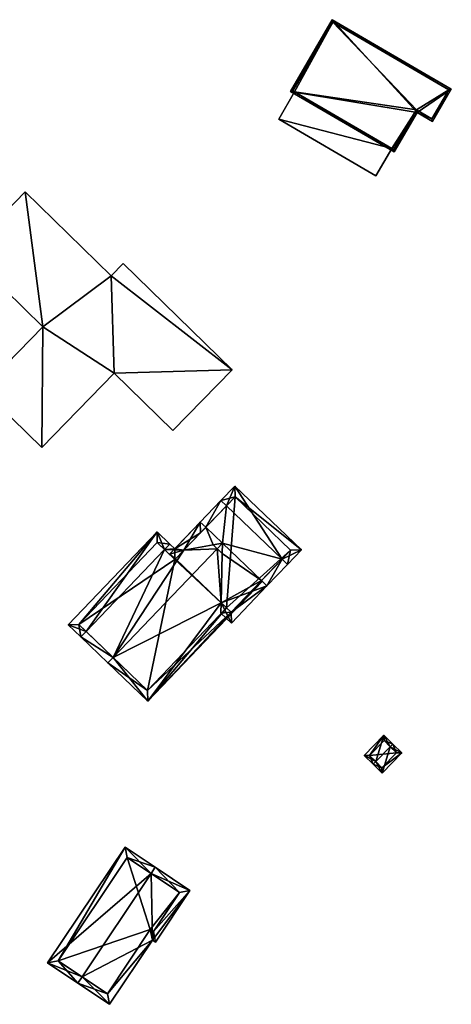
# Model space of a CAD drawing. Header units: inches. Extents: x 2685601 to 2690022, y 1235992 to 1239010.
# Tile 343 of 390: x 2689801 to 2689858, y 1237315 to 1237445. Entities that reach past the tile are written whole.
import ezdxf

# ---------------------------------------------------------------- set-up
doc = ezdxf.new("R2010")
doc.units = ezdxf.units.IN
doc.header["$MEASUREMENT"] = 0
doc.layers.add('Gebaeude Einzelhaus', color=10, linetype='Continuous')

msp = doc.modelspace()

# ---------------------------------------------------------------- meshes
at = {"layer": 'Gebaeude Einzelhaus'}
mesh = msp.add_polyface(dxfattribs=at)
corners = [(2689853.25, 1237432.39, 511.55), (2689836.588, 1237435.142, 511.551), (2689850.214, 1237427.188, 511.55), (2689855.274, 1237431.208, 511.55), (2689857.738, 1237435.429, 511.55), (2689842.088, 1237444.564, 511.551), (2689850.124, 1237427.53, 511.55), (2689855.184, 1237431.55, 511.55), (2689853.16, 1237432.732, 511.55), (2689857.396, 1237435.339, 511.55), (2689842.178, 1237444.222, 511.551), (2689836.93, 1237435.232, 511.551), (2689842.178, 1237444.222, 498.57), (2689857.396, 1237435.339, 498.57), (2689836.93, 1237435.232, 498.57), (2689837.149, 1237435.104, 506.06), (2689849.92, 1237427.649, 506.06), (2689850.124, 1237427.53, 498.57), (2689837.149, 1237435.104, 498.57), (2689849.92, 1237427.649, 498.57), (2689853.16, 1237432.732, 498.57), (2689855.184, 1237431.55, 498.57)]
mesh.append_faces([[corners[k] for k in face] for face in [(11, 6, 1), (10, 11, 5), (5, 11, 1), (9, 10, 4), (4, 10, 5), (3, 7, 9), (3, 9, 4), (8, 7, 0), (6, 8, 0), (0, 7, 3), (1, 6, 2), (2, 6, 0), (5, 1, 0), (4, 5, 0), (3, 4, 0), (0, 1, 2)]], dxfattribs={"color": 13})
mesh.append_faces([[corners[k] for k in face] for face in [(12, 18, 14), (13, 20, 12), (12, 20, 18), (18, 20, 19), (19, 20, 17), (13, 21, 20), (9, 7, 13), (13, 7, 21), (7, 8, 21), (21, 8, 20), (8, 6, 20), (20, 6, 17), (17, 16, 19), (15, 14, 18), (15, 11, 14), (17, 6, 16), (16, 6, 15), (15, 6, 11), (11, 10, 14), (14, 10, 12), (10, 9, 12), (12, 9, 13)]], dxfattribs={"color": 41})
mesh = msp.add_polyface(dxfattribs=at)
corners = [(2689849.92, 1237427.649, 506.06), (2689835.049, 1237431.505, 506.06), (2689847.82, 1237424.051, 506.06), (2689837.149, 1237435.104, 506.06), (2689835.049, 1237431.505, 498.57), (2689837.149, 1237435.104, 498.57), (2689847.82, 1237424.051, 498.57), (2689849.92, 1237427.649, 498.57)]
mesh.append_faces([[corners[k] for k in face] for face in [(3, 1, 0), (0, 1, 2)]], dxfattribs={"color": 13})
mesh.append_faces([[corners[k] for k in face] for face in [(5, 7, 4), (4, 7, 6), (6, 7, 2), (2, 7, 0), (2, 1, 6), (6, 1, 4), (4, 3, 5), (4, 1, 3)]], dxfattribs={"color": 41})
mesh = msp.add_polyface(dxfattribs=at)
corners = [(2689828.933, 1237398.583, 500.524), (2689814.624, 1237412.546, 500.459), (2689813.04, 1237410.923, 500.459), (2689804.029, 1237404.215, 500.454), (2689801.746, 1237421.944, 500.409), (2689813.413, 1237398.123, 500.489), (2689793.998, 1237414.003, 500.409), (2689803.903, 1237388.377, 500.489), (2689796.052, 1237396.039, 500.454), (2689821.133, 1237390.59, 500.524), (2689821.133, 1237390.59, 487.069), (2689813.413, 1237398.123, 487.069), (2689828.933, 1237398.583, 487.069), (2689814.624, 1237412.546, 487.069), (2689813.04, 1237410.923, 487.069), (2689801.746, 1237421.944, 487.069), (2689793.998, 1237414.003, 487.069), (2689804.029, 1237404.215, 487.069), (2689796.052, 1237396.039, 487.069), (2689803.903, 1237388.377, 487.069)]
mesh.append_faces([[corners[k] for k in face] for face in [(0, 5, 9), (5, 3, 7), (7, 3, 8), (3, 4, 6), (0, 2, 5), (5, 2, 3), (3, 2, 4), (0, 1, 2)]], dxfattribs={"color": 13})
mesh.append_faces([[corners[k] for k in face] for face in [(11, 12, 10), (11, 14, 12), (12, 14, 13), (18, 17, 19), (19, 17, 11), (11, 17, 14), (14, 17, 15), (15, 17, 16), (5, 7, 11), (11, 7, 19), (7, 8, 19), (19, 8, 18), (8, 3, 18), (18, 3, 17), (3, 6, 17), (17, 6, 16), (6, 4, 16), (16, 4, 15), (4, 14, 15), (4, 2, 14), (2, 1, 14), (14, 1, 13), (1, 12, 13), (1, 0, 12), (0, 9, 12), (12, 9, 10), (9, 5, 10), (10, 5, 11)]], dxfattribs={"color": 41})
mesh = msp.add_polyface(dxfattribs=at)
corners = [(2689822.59, 1237374.872, 497.831), (2689824.751, 1237378.57, 501.028), (2689820.687, 1237374.334, 496.52), (2689825.472, 1237377.879, 501.028), (2689821.409, 1237373.641, 496.52), (2689826.443, 1237375.562, 500.261), (2689827.66, 1237375.78, 501.028), (2689827.63, 1237374.424, 500.261), (2689832.78, 1237370.87, 501.028), (2689827.491, 1237367.974, 496.613), (2689827.462, 1237366.616, 495.845), (2689828.828, 1237365.306, 495.845), (2689833.501, 1237370.178, 501.028), (2689827.466, 1237381.401, 497.363), (2689828.188, 1237380.709, 497.363), (2689835.495, 1237373.7, 497.363), (2689836.216, 1237373.009, 497.363), (2689838.03, 1237374.899, 495.845), (2689829.28, 1237383.291, 495.845), (2689828.799, 1237366.72, 496.613), (2689821.491, 1237373.729, 496.613), (2689822.587, 1237374.872, 497.829), (2689836.616, 1237374.869, 496.425), (2689829.309, 1237381.878, 496.424), (2689836.616, 1237374.869, 486.015), (2689828.799, 1237366.72, 495.098), (2689828.799, 1237366.72, 486.015), (2689829.309, 1237381.878, 486.015), (2689821.491, 1237373.729, 486.015), (2689828.197, 1237367.297, 495.796), (2689828.197, 1237367.297, 486.015)]
mesh.append_faces([[corners[k] for k in face] for face in [(13, 3, 1), (13, 14, 3), (17, 23, 18), (18, 23, 13), (13, 23, 14), (16, 22, 17), (17, 22, 23), (16, 15, 22), (12, 15, 16), (12, 8, 15), (21, 1, 3), (21, 2, 1), (21, 20, 2), (2, 20, 4), (9, 19, 10), (10, 19, 11), (11, 19, 12), (12, 19, 8), (15, 18, 14), (14, 18, 13), (16, 17, 15), (15, 17, 18), (15, 12, 16), (15, 8, 12), (14, 6, 15), (15, 6, 8), (13, 3, 14), (14, 3, 6), (13, 1, 3), (9, 12, 8), (9, 11, 12), (9, 10, 11), (7, 9, 8), (7, 8, 6), (3, 5, 6), (6, 5, 7), (3, 0, 5), (0, 2, 4), (3, 1, 0), (0, 1, 2)]], dxfattribs={"color": 13})
mesh.append_faces([[corners[k] for k in face] for face in [(24, 30, 27), (27, 30, 28), (24, 26, 30), (25, 30, 26), (25, 29, 30), (25, 19, 29), (29, 19, 9), (14, 21, 3), (14, 20, 21), (14, 28, 20), (23, 27, 14), (14, 27, 28), (23, 24, 27), (23, 22, 24), (24, 25, 26), (24, 15, 25), (25, 15, 19), (19, 15, 8), (24, 22, 15)]], dxfattribs={"color": 41})
mesh = msp.add_polyface(dxfattribs=at)
corners = [(2689813.285, 1237360.794, 501.028), (2689812.593, 1237360.073, 501.028), (2689817.831, 1237355.048, 494.96), (2689828.799, 1237366.72, 495.098), (2689832.899, 1237370.755, 494.96), (2689828.197, 1237367.297, 495.796), (2689827.491, 1237367.974, 496.613), (2689832.78, 1237370.87, 495.098), (2689826.968, 1237375.059, 501.028), (2689827.63, 1237374.424, 500.261), (2689827.66, 1237375.78, 501.028), (2689809.048, 1237363.473, 495.845), (2689822.59, 1237374.872, 497.831), (2689822.587, 1237374.872, 497.829), (2689820.051, 1237374.943, 495.845), (2689809.74, 1237364.195, 495.845), (2689826.443, 1237375.562, 500.261), (2689821.379, 1237375.055, 496.775), (2689824.78, 1237377.156, 497.83), (2689824.751, 1237378.57, 496.775), (2689825.472, 1237377.879, 497.829), (2689820.743, 1237375.665, 495.845), (2689819.065, 1237377.275, 494.96), (2689807.369, 1237365.083, 494.96), (2689817.801, 1237356.461, 495.796), (2689821.409, 1237373.641, 497.831), (2689819.094, 1237375.861, 495.34), (2689808.783, 1237365.113, 495.34), (2689821.409, 1237373.641, 496.52), (2689821.491, 1237373.729, 486.015), (2689821.409, 1237373.641, 486.015), (2689821.491, 1237373.729, 496.613), (2689819.094, 1237375.861, 486.015), (2689808.783, 1237365.113, 486.015), (2689817.801, 1237356.461, 486.015), (2689828.197, 1237367.297, 486.015)]
mesh.append_faces([[corners[k] for k in face] for face in [(22, 27, 23), (23, 27, 11), (11, 27, 15), (21, 26, 22), (22, 26, 27), (21, 14, 26), (25, 13, 12), (18, 19, 20), (25, 17, 13), (13, 17, 18), (18, 17, 19), (25, 14, 17), (17, 14, 21), (8, 16, 10), (11, 0, 1), (11, 15, 0), (3, 24, 5), (24, 1, 0), (3, 2, 24), (24, 2, 1), (7, 4, 3), (3, 4, 2), (8, 10, 9), (15, 23, 11), (21, 22, 14), (14, 22, 15), (15, 22, 23), (14, 17, 21), (17, 18, 19), (19, 18, 20), (14, 13, 17), (17, 13, 18), (12, 8, 16), (16, 8, 10), (11, 0, 15), (15, 0, 14), (14, 0, 13), (13, 0, 12), (12, 0, 8), (11, 1, 0), (8, 9, 10), (0, 6, 8), (8, 6, 9), (3, 4, 7), (0, 2, 6), (6, 2, 5), (5, 2, 3), (3, 2, 4), (0, 1, 2)]], dxfattribs={"color": 13})
mesh.append_faces([[corners[k] for k in face] for face in [(30, 33, 32), (30, 34, 33), (30, 35, 34), (30, 29, 35), (34, 35, 24), (24, 35, 5), (15, 24, 0), (15, 34, 24), (15, 33, 34), (15, 27, 33), (27, 26, 33), (33, 26, 32), (14, 30, 26), (26, 30, 32), (14, 28, 30), (14, 25, 28), (31, 25, 12), (31, 28, 25), (31, 29, 28), (28, 29, 30), (9, 16, 8)]], dxfattribs={"color": 41})
mesh = msp.add_polyface(dxfattribs=at)
corners = [(2689849.71, 1237349.053, 493.823), (2689851.239, 1237348.255, 493.149), (2689850.059, 1237349.41, 493.823), (2689848.63, 1237345.593, 493.149), (2689847.801, 1237347.106, 493.823), (2689847.451, 1237346.749, 493.823), (2689848.885, 1237350.561, 493.317), (2689846.276, 1237347.899, 493.317), (2689850.531, 1237348.248, 493.353), (2689848.623, 1237346.3, 493.353), (2689848.893, 1237349.854, 493.471), (2689846.984, 1237347.906, 493.471), (2689848.893, 1237349.854, 487.971), (2689850.531, 1237348.248, 487.971), (2689846.984, 1237347.906, 487.971), (2689848.623, 1237346.3, 487.971)]
mesh.append_faces([[corners[k] for k in face] for face in [(4, 9, 5), (11, 4, 5), (5, 9, 3), (7, 11, 5), (10, 11, 6), (6, 11, 7), (0, 10, 2), (8, 0, 2), (2, 10, 6), (1, 9, 8), (3, 9, 1), (1, 8, 2), (4, 7, 5), (2, 6, 0), (0, 6, 4), (4, 6, 7), (3, 4, 5), (3, 0, 4), (3, 1, 0), (0, 1, 2)]], dxfattribs={"color": 13})
mesh.append_faces([[corners[k] for k in face] for face in [(13, 15, 14), (13, 14, 12), (9, 15, 13), (9, 13, 8), (14, 15, 9), (4, 14, 9), (11, 14, 4), (12, 14, 10), (10, 14, 11), (0, 12, 10), (13, 12, 8), (8, 12, 0)]], dxfattribs={"color": 41})
mesh = msp.add_polyface(dxfattribs=at)
corners = [(2689823.391, 1237330.164, 491.105), (2689818.455, 1237323.65, 491.439), (2689818.859, 1237323.38, 491.105), (2689809.214, 1237318.828, 494.898), (2689812.819, 1237315.215, 491.439), (2689808.658, 1237317.996, 494.898), (2689818.271, 1237332.383, 494.898), (2689818.826, 1237333.214, 494.898), (2689814.853, 1237335.87, 491.61), (2689804.683, 1237320.653, 491.61), (2689818.583, 1237324.768, 491.795), (2689822.004, 1237329.888, 491.796), (2689815.129, 1237334.483, 492.298), (2689806.07, 1237320.929, 492.298), (2689812.543, 1237316.603, 492.131), (2689818.179, 1237325.038, 492.131), (2689815.129, 1237334.483, 484.154), (2689822.004, 1237329.888, 484.154), (2689806.07, 1237320.929, 484.154), (2689812.543, 1237316.603, 484.154), (2689818.179, 1237325.038, 484.154), (2689818.583, 1237324.768, 484.154)]
mesh.append_faces([[corners[k] for k in face] for face in [(1, 15, 10), (5, 14, 4), (4, 14, 1), (1, 14, 15), (5, 3, 14), (8, 13, 9), (9, 13, 5), (5, 13, 3), (7, 12, 8), (8, 12, 13), (7, 6, 12), (7, 11, 6), (7, 0, 11), (11, 0, 10), (10, 0, 2), (10, 2, 1), (6, 9, 3), (3, 9, 5), (7, 8, 6), (6, 8, 9), (6, 0, 7), (3, 1, 6), (6, 1, 0), (5, 4, 3), (3, 4, 1), (0, 1, 2)]], dxfattribs={"color": 13})
mesh.append_faces([[corners[k] for k in face] for face in [(18, 20, 19), (16, 20, 18), (17, 21, 20), (17, 20, 16), (10, 21, 17), (10, 17, 11), (20, 21, 10), (15, 20, 10), (19, 20, 15), (14, 19, 15), (18, 19, 14), (3, 18, 14), (13, 18, 3), (16, 18, 13), (12, 16, 13), (6, 16, 12), (17, 16, 11), (11, 16, 6)]], dxfattribs={"color": 41})

doc.saveas('drawing.dxf')
